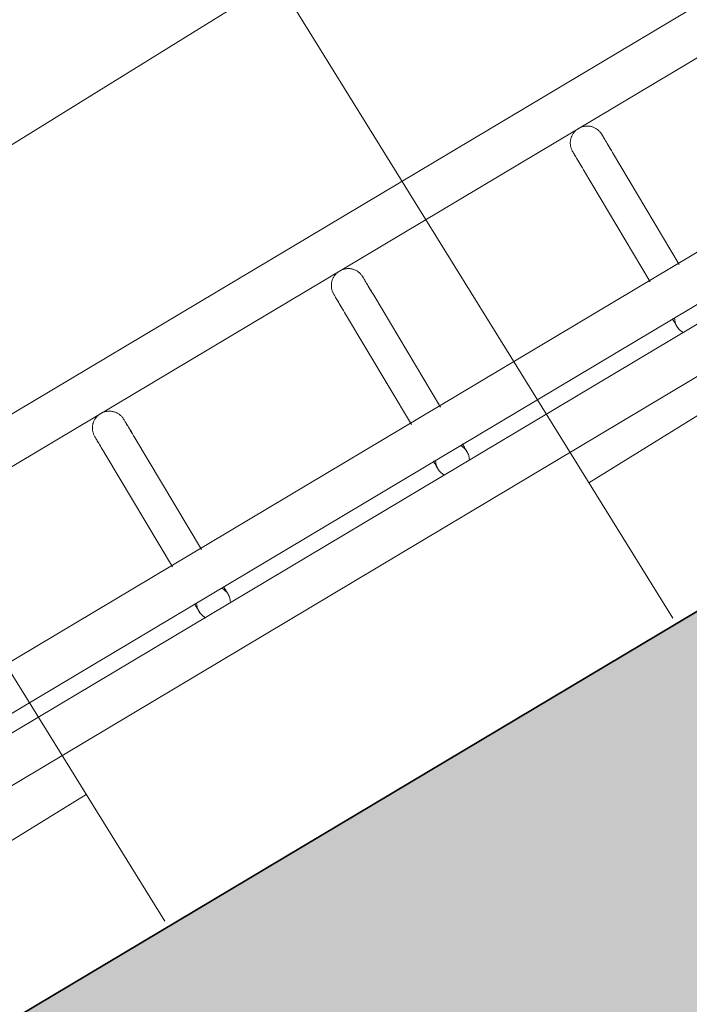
# Model space of a CAD drawing. Header units: metres. Extents: x 127444 to 127966, y 464485 to 464708.
# Tile 297 of 425: x 127924.015 to 127924.134, y 464649.948 to 464650.123. Entities that reach past the tile are written whole.
import ezdxf

# ---------------------------------------------------------------- set-up
doc = ezdxf.new("R2010")
doc.units = ezdxf.units.M
for name, color, linetype, lineweight in [('A-FLOR-HRAL', 11, 'Continuous', 9), ('B-WE-VH-VERHARDING_BETONSTRAATSTEEN-A-200', 8, 'Continuous', 9), ('N-WE-VH-VERHARDING_BETON-A', 252, 'Continuous', 18), ('N-WE-VH-VERHARDING_BETON-G', 252, 'Continuous', 35), ('S-BEAM', 12, 'Continuous', 9)]:
    doc.layers.add(name, color=color, linetype=linetype, lineweight=lineweight)

# ---------------------------------------------------------------- blocks, each defined once
blk = doc.blocks.new('34_22_B_BNP_Hekwerk_Integra_Schuin - Integra_Schuin_1000-4876941--2_00_00')
at = {"layer": 'A-FLOR-HRAL'}
for p, q in [((2736.98, 47.13), (-1956.09, 47.13)), ((-1956.09, 39.13), (2736.98, 39.13)), ((2736.97, 9.5), (-1956.09, 9.5)), ((-1956.09, 1.5), (2736.97, 1.5)), ((2736.97, -1.5), (-1956.09, -1.5)), ((-1956.09, -9.5), (2736.97, -9.5))]:
    blk.add_line(p, q, dxfattribs=at)
at = {"layer": 'S-BEAM'}
for p, q in [((-210.6, 32.34), (-210.6, 9.22)), ((-210.6, 32.34), (-210.6, 9.22)), ((-210.6, 32.34), (-210.6, 9.22)), ((-210.6, 32.34), (-210.6, 9.22)), ((-204.6, 9.21), (-204.6, 32.34)), ((-204.6, 9.21), (-204.6, 32.34)), ((-204.6, 9.21), (-204.6, 32.34)), ((-204.6, 9.22), (-204.6, 32.34)), ((-161.2, 32.34), (-161.2, 9.21)), ((-161.2, 32.34), (-161.2, 9.21)), ((-161.2, 32.34), (-161.2, 9.21)), ((-161.2, 32.34), (-161.2, 9.21)), ((-155.2, 9.21), (-155.2, 32.34)), ((-155.2, 9.21), (-155.2, 32.34)), ((-155.2, 9.21), (-155.2, 32.34)), ((-155.2, 9.21), (-155.2, 32.34)), ((-111.8, 32.34), (-111.8, 9.21)), ((-111.8, 32.34), (-111.8, 9.21)), ((-111.8, 32.34), (-111.8, 9.21)), ((-111.8, 32.34), (-111.8, 9.21)), ((-105.8, 9.21), (-105.8, 32.34)), ((-105.8, 9.21), (-105.8, 32.34)), ((-105.8, 9.21), (-105.8, 32.34)), ((-105.8, 9.21), (-105.8, 32.34))]:
    blk.add_line(p, q, dxfattribs=at)
at = {"layer": 'S-BEAM', "flags": 128}
for points in [[(-210.6, 36.13), (-210.6, 36.25), (-210.59, 36.36), (-210.58, 36.48), (-210.56, 36.6), (-210.54, 36.72), (-210.51, 36.84), (-210.48, 36.95), (-210.45, 37.07), (-210.41, 37.18), (-210.36, 37.29), (-210.31, 37.4), (-210.26, 37.51), (-210.2, 37.62), (-210.14, 37.72), (-210.08, 37.82), (-210.01, 37.92), (-209.93, 38.01), (-209.85, 38.1), (-209.77, 38.19), (-209.69, 38.28), (-209.6, 38.36), (-209.51, 38.44), (-209.42, 38.51), (-209.32, 38.58), (-209.22, 38.65), (-209.12, 38.71), (-209.01, 38.77), (-208.91, 38.83), (-208.8, 38.88), (-208.69, 38.92), (-208.57, 38.96), (-208.46, 39), (-208.34, 39.03), (-208.23, 39.06), (-208.11, 39.08), (-207.99, 39.1), (-207.87, 39.11), (-207.75, 39.12), (-207.63, 39.12), (-207.51, 39.12), (-207.39, 39.12), (-207.27, 39.11), (-207.15, 39.09), (-207.04, 39.07), (-206.92, 39.05), (-206.8, 39.02), (-206.69, 38.98), (-206.57, 38.94), (-206.46, 38.9), (-206.35, 38.85), (-206.24, 38.8), (-206.14, 38.74), (-206.03, 38.68), (-205.93, 38.62), (-205.83, 38.55), (-205.74, 38.48), (-205.65, 38.4), (-205.56, 38.32), (-205.47, 38.24), (-205.39, 38.15), (-205.31, 38.06), (-205.23, 37.97), (-205.16, 37.87), (-205.09, 37.77), (-205.03, 37.67), (-204.97, 37.57), (-204.91, 37.46), (-204.86, 37.35), (-204.82, 37.24), (-204.77, 37.13), (-204.73, 37.02), (-204.7, 36.9), (-204.67, 36.78), (-204.65, 36.67), (-204.63, 36.55), (-204.61, 36.43), (-204.61, 36.31), (-204.6, 36.19), (-204.6, 36.13)], [(-210.56, 36.6), (-210.54, 36.72), (-210.51, 36.84), (-210.48, 36.95), (-210.45, 37.07), (-210.41, 37.18), (-210.36, 37.29), (-210.31, 37.4), (-210.26, 37.51), (-210.2, 37.62), (-210.14, 37.72), (-210.08, 37.82), (-210.01, 37.92), (-209.93, 38.01), (-209.85, 38.1), (-209.77, 38.19), (-209.69, 38.28), (-209.6, 38.36), (-209.51, 38.44), (-209.42, 38.51), (-209.32, 38.58), (-209.22, 38.65), (-209.12, 38.71), (-209.01, 38.77), (-208.91, 38.83), (-208.8, 38.88), (-208.69, 38.92), (-208.57, 38.96), (-208.46, 39), (-208.34, 39.03), (-208.23, 39.06), (-208.11, 39.08), (-207.99, 39.1), (-207.87, 39.11), (-207.75, 39.12), (-207.63, 39.12), (-207.51, 39.12), (-207.39, 39.12), (-207.27, 39.11), (-207.15, 39.09), (-207.04, 39.07), (-206.92, 39.05), (-206.8, 39.02), (-206.69, 38.98), (-206.57, 38.94), (-206.46, 38.9), (-206.35, 38.85), (-206.24, 38.8), (-206.14, 38.74), (-206.03, 38.68), (-205.93, 38.62), (-205.83, 38.55), (-205.74, 38.48), (-205.65, 38.4), (-205.56, 38.32), (-205.47, 38.24), (-205.39, 38.15), (-205.31, 38.06), (-205.23, 37.97), (-205.16, 37.87), (-205.09, 37.77), (-205.03, 37.67), (-204.97, 37.57), (-204.91, 37.46), (-204.86, 37.35), (-204.82, 37.24), (-204.77, 37.13), (-204.73, 37.02), (-204.7, 36.9), (-204.67, 36.78), (-204.65, 36.67), (-204.63, 36.55), (-204.61, 36.43), (-204.61, 36.31), (-204.6, 36.19), (-204.6, 36.13)], [(-161.2, 36.13), (-161.2, 36.25), (-161.19, 36.36), (-161.18, 36.48), (-161.16, 36.6), (-161.14, 36.72), (-161.11, 36.84), (-161.08, 36.95), (-161.05, 37.07), (-161.01, 37.18), (-160.96, 37.29), (-160.91, 37.4), (-160.86, 37.51), (-160.8, 37.62), (-160.74, 37.72), (-160.68, 37.82), (-160.61, 37.92), (-160.53, 38.01), (-160.46, 38.1), (-160.37, 38.19), (-160.29, 38.28), (-160.2, 38.36), (-160.11, 38.44), (-160.02, 38.51), (-159.92, 38.58), (-159.82, 38.65), (-159.72, 38.71), (-159.61, 38.77), (-159.51, 38.83), (-159.4, 38.88), (-159.29, 38.92), (-159.17, 38.96), (-159.06, 39), (-158.94, 39.03), (-158.83, 39.06), (-158.71, 39.08), (-158.59, 39.1), (-158.47, 39.11), (-158.35, 39.12), (-158.23, 39.12), (-158.11, 39.12), (-157.99, 39.12), (-157.87, 39.11), (-157.75, 39.09), (-157.64, 39.07), (-157.52, 39.05), (-157.4, 39.02), (-157.29, 38.98), (-157.17, 38.94), (-157.06, 38.9), (-156.95, 38.85), (-156.84, 38.8), (-156.74, 38.74), (-156.63, 38.68), (-156.53, 38.62), (-156.43, 38.55), (-156.34, 38.48), (-156.25, 38.4), (-156.16, 38.32), (-156.07, 38.24), (-155.99, 38.15), (-155.91, 38.06), (-155.83, 37.97), (-155.76, 37.87), (-155.69, 37.77), (-155.63, 37.67), (-155.57, 37.57), (-155.51, 37.46), (-155.46, 37.35), (-155.42, 37.24), (-155.37, 37.13), (-155.34, 37.02), (-155.3, 36.9), (-155.27, 36.78), (-155.25, 36.67), (-155.23, 36.55), (-155.22, 36.43), (-155.21, 36.31), (-155.2, 36.19), (-155.2, 36.13)], [(-161.16, 36.6), (-161.14, 36.72), (-161.11, 36.84), (-161.08, 36.95), (-161.05, 37.07), (-161.01, 37.18), (-160.96, 37.29), (-160.91, 37.4), (-160.86, 37.51), (-160.8, 37.62), (-160.74, 37.72), (-160.68, 37.82), (-160.61, 37.92), (-160.53, 38.01), (-160.46, 38.1), (-160.37, 38.19), (-160.29, 38.28), (-160.2, 38.36), (-160.11, 38.44), (-160.02, 38.51), (-159.92, 38.58), (-159.82, 38.65), (-159.72, 38.71), (-159.61, 38.77), (-159.51, 38.83), (-159.4, 38.88), (-159.29, 38.92), (-159.17, 38.96), (-159.06, 39), (-158.94, 39.03), (-158.83, 39.06), (-158.71, 39.08), (-158.59, 39.1), (-158.47, 39.11), (-158.35, 39.12), (-158.23, 39.12), (-158.11, 39.12), (-157.99, 39.12), (-157.87, 39.11), (-157.75, 39.09), (-157.64, 39.07), (-157.52, 39.05), (-157.4, 39.02), (-157.29, 38.98), (-157.17, 38.94), (-157.06, 38.9), (-156.95, 38.85), (-156.84, 38.8), (-156.74, 38.74), (-156.63, 38.68), (-156.53, 38.62), (-156.43, 38.55), (-156.34, 38.48), (-156.25, 38.4), (-156.16, 38.32), (-156.07, 38.24), (-155.99, 38.15), (-155.91, 38.06), (-155.83, 37.97), (-155.76, 37.87), (-155.69, 37.77), (-155.63, 37.67), (-155.57, 37.57), (-155.51, 37.46), (-155.46, 37.35), (-155.42, 37.24), (-155.37, 37.13), (-155.34, 37.02), (-155.3, 36.9), (-155.27, 36.78), (-155.25, 36.67), (-155.23, 36.55), (-155.22, 36.43), (-155.21, 36.31), (-155.2, 36.19), (-155.2, 36.13)], [(-111.8, 36.13), (-111.8, 36.25), (-111.79, 36.36), (-111.78, 36.48), (-111.76, 36.6), (-111.74, 36.72), (-111.71, 36.84), (-111.68, 36.95), (-111.65, 37.07), (-111.61, 37.18), (-111.56, 37.29), (-111.51, 37.4), (-111.46, 37.51), (-111.4, 37.62), (-111.34, 37.72), (-111.28, 37.82), (-111.21, 37.92), (-111.13, 38.01), (-111.06, 38.1), (-110.97, 38.19), (-110.89, 38.28), (-110.8, 38.36), (-110.71, 38.44), (-110.62, 38.51), (-110.52, 38.58), (-110.42, 38.65), (-110.32, 38.71), (-110.21, 38.77), (-110.11, 38.83), (-110, 38.88), (-109.89, 38.92), (-109.77, 38.96), (-109.66, 39), (-109.55, 39.03), (-109.43, 39.06), (-109.31, 39.08), (-109.19, 39.1), (-109.07, 39.11), (-108.95, 39.12), (-108.83, 39.12), (-108.71, 39.12), (-108.59, 39.12), (-108.47, 39.11), (-108.35, 39.09), (-108.24, 39.07), (-108.12, 39.05), (-108, 39.02), (-107.89, 38.98), (-107.77, 38.94), (-107.66, 38.9), (-107.55, 38.85), (-107.44, 38.8), (-107.34, 38.74), (-107.23, 38.68), (-107.13, 38.62), (-107.03, 38.55), (-106.94, 38.48), (-106.85, 38.4), (-106.76, 38.32), (-106.67, 38.24), (-106.59, 38.15), (-106.51, 38.06), (-106.43, 37.97), (-106.36, 37.87), (-106.29, 37.77), (-106.23, 37.67), (-106.17, 37.57), (-106.11, 37.46), (-106.06, 37.35), (-106.02, 37.24), (-105.97, 37.13), (-105.94, 37.02), (-105.9, 36.9), (-105.87, 36.78), (-105.85, 36.67), (-105.83, 36.55), (-105.82, 36.43), (-105.81, 36.31), (-105.8, 36.19), (-105.8, 36.13)], [(-111.76, 36.6), (-111.74, 36.72), (-111.71, 36.84), (-111.68, 36.95), (-111.65, 37.07), (-111.61, 37.18), (-111.56, 37.29), (-111.51, 37.4), (-111.46, 37.51), (-111.4, 37.62), (-111.34, 37.72), (-111.28, 37.82), (-111.21, 37.92), (-111.13, 38.01), (-111.06, 38.1), (-110.97, 38.19), (-110.89, 38.28), (-110.8, 38.36), (-110.71, 38.44), (-110.62, 38.51), (-110.52, 38.58), (-110.42, 38.65), (-110.32, 38.71), (-110.21, 38.77), (-110.11, 38.83), (-110, 38.88), (-109.89, 38.92), (-109.77, 38.96), (-109.66, 39), (-109.55, 39.03), (-109.43, 39.06), (-109.31, 39.08), (-109.19, 39.1), (-109.07, 39.11), (-108.95, 39.12), (-108.83, 39.12), (-108.71, 39.12), (-108.59, 39.12), (-108.47, 39.11), (-108.35, 39.09), (-108.24, 39.07), (-108.12, 39.05), (-108, 39.02), (-107.89, 38.98), (-107.77, 38.94), (-107.66, 38.9), (-107.55, 38.85), (-107.44, 38.8), (-107.34, 38.74), (-107.23, 38.68), (-107.13, 38.62), (-107.03, 38.55), (-106.94, 38.48), (-106.85, 38.4), (-106.76, 38.32), (-106.67, 38.24), (-106.59, 38.15), (-106.51, 38.06), (-106.43, 37.97), (-106.36, 37.87), (-106.29, 37.77), (-106.23, 37.67), (-106.17, 37.57), (-106.11, 37.46), (-106.06, 37.35), (-106.02, 37.24), (-105.97, 37.13), (-105.94, 37.02), (-105.9, 36.9), (-105.87, 36.78), (-105.85, 36.67), (-105.83, 36.55), (-105.82, 36.43), (-105.81, 36.31), (-105.8, 36.19), (-105.8, 36.13)], [(-210.6, 32.34), (-210.6, 32.75), (-210.6, 33.15), (-210.6, 33.52), (-210.6, 33.87), (-210.6, 34.2), (-210.6, 34.5), (-210.6, 34.78), (-210.6, 35.03), (-210.6, 35.26), (-210.6, 35.46), (-210.6, 35.64), (-210.6, 35.78), (-210.6, 35.91), (-210.6, 36), (-210.6, 36.07), (-210.6, 36.11), (-210.6, 36.13)], [(-210.6, 36.13), (-210.6, 36.11), (-210.6, 36.07), (-210.6, 36), (-210.6, 35.91), (-210.6, 35.79), (-210.6, 35.64), (-210.6, 35.46), (-210.6, 35.26), (-210.6, 35.04), (-210.6, 34.78), (-210.6, 34.51), (-210.6, 34.2), (-210.6, 33.88), (-210.6, 33.53), (-210.6, 33.16), (-210.6, 32.76), (-210.6, 32.34), (-210.6, 32.34)], [(-204.6, 32.34), (-204.6, 32.75), (-204.6, 33.15), (-204.6, 33.52), (-204.6, 33.87), (-204.6, 34.2), (-204.6, 34.5), (-204.6, 34.78), (-204.6, 35.03), (-204.6, 35.26), (-204.6, 35.46), (-204.6, 35.64), (-204.6, 35.78), (-204.6, 35.91), (-204.6, 36), (-204.6, 36.07), (-204.6, 36.11), (-204.6, 36.13)], [(-204.6, 36.13), (-204.6, 36.11), (-204.6, 36.07), (-204.6, 36), (-204.6, 35.91), (-204.6, 35.79), (-204.6, 35.64), (-204.6, 35.46), (-204.6, 35.26), (-204.6, 35.04), (-204.6, 34.78), (-204.6, 34.51), (-204.6, 34.2), (-204.6, 33.88), (-204.6, 33.53), (-204.6, 33.16), (-204.6, 32.76), (-204.6, 32.34), (-204.6, 32.34)], [(-204.6, 33.52), (-204.6, 33.87), (-204.6, 34.2), (-204.6, 34.5), (-204.6, 34.78), (-204.6, 35.03), (-204.6, 35.26), (-204.6, 35.46), (-204.6, 35.64), (-204.6, 35.78), (-204.6, 35.91), (-204.6, 36), (-204.6, 36.07), (-204.6, 36.11), (-204.6, 36.13)], [(-204.6, 36.13), (-204.6, 36.11), (-204.6, 36.07), (-204.6, 36), (-204.6, 35.91), (-204.6, 35.79), (-204.6, 35.64), (-204.6, 35.46), (-204.6, 35.26), (-204.6, 35.04), (-204.6, 34.78), (-204.6, 34.51), (-204.6, 34.2), (-204.6, 33.88), (-204.6, 33.53)], [(-161.2, 32.34), (-161.2, 32.75), (-161.2, 33.15), (-161.2, 33.52), (-161.2, 33.87), (-161.2, 34.2), (-161.2, 34.5), (-161.2, 34.78), (-161.2, 35.03), (-161.2, 35.26), (-161.2, 35.46), (-161.2, 35.64), (-161.2, 35.78), (-161.2, 35.91), (-161.2, 36), (-161.2, 36.07), (-161.2, 36.11), (-161.2, 36.13)], [(-161.2, 36.13), (-161.2, 36.11), (-161.2, 36.07), (-161.2, 36), (-161.2, 35.91), (-161.2, 35.79), (-161.2, 35.64), (-161.2, 35.46), (-161.2, 35.26), (-161.2, 35.04), (-161.2, 34.78), (-161.2, 34.51), (-161.2, 34.2), (-161.2, 33.88), (-161.2, 33.53), (-161.2, 33.16), (-161.2, 32.76), (-161.2, 32.34), (-161.2, 32.34)], [(-155.2, 32.34), (-155.2, 32.75), (-155.2, 33.15), (-155.2, 33.52), (-155.2, 33.87), (-155.2, 34.2), (-155.2, 34.5), (-155.2, 34.78), (-155.2, 35.03), (-155.2, 35.26), (-155.2, 35.46), (-155.2, 35.64), (-155.2, 35.78), (-155.2, 35.91), (-155.2, 36), (-155.2, 36.07), (-155.2, 36.11), (-155.2, 36.13)], [(-155.2, 36.13), (-155.2, 36.11), (-155.2, 36.07), (-155.2, 36), (-155.2, 35.91), (-155.2, 35.79), (-155.2, 35.64), (-155.2, 35.46), (-155.2, 35.26), (-155.2, 35.04), (-155.2, 34.78), (-155.2, 34.51), (-155.2, 34.2), (-155.2, 33.88), (-155.2, 33.53), (-155.2, 33.16), (-155.2, 32.76), (-155.2, 32.34), (-155.2, 32.34)], [(-155.2, 33.52), (-155.2, 33.87), (-155.2, 34.2), (-155.2, 34.5), (-155.2, 34.78), (-155.2, 35.03), (-155.2, 35.26), (-155.2, 35.46), (-155.2, 35.64), (-155.2, 35.78), (-155.2, 35.91), (-155.2, 36), (-155.2, 36.07), (-155.2, 36.11), (-155.2, 36.13)], [(-155.2, 36.13), (-155.2, 36.11), (-155.2, 36.07), (-155.2, 36), (-155.2, 35.91), (-155.2, 35.79), (-155.2, 35.64), (-155.2, 35.46), (-155.2, 35.26), (-155.2, 35.04), (-155.2, 34.78), (-155.2, 34.51), (-155.2, 34.2), (-155.2, 33.88), (-155.2, 33.53)], [(-111.8, 32.34), (-111.8, 32.75), (-111.8, 33.15), (-111.8, 33.52), (-111.8, 33.87), (-111.8, 34.2), (-111.8, 34.5), (-111.8, 34.78), (-111.8, 35.03), (-111.8, 35.26), (-111.8, 35.46), (-111.8, 35.64), (-111.8, 35.78), (-111.8, 35.91), (-111.8, 36), (-111.8, 36.07), (-111.8, 36.11), (-111.8, 36.13)], [(-111.8, 36.13), (-111.8, 36.11), (-111.8, 36.07), (-111.8, 36), (-111.8, 35.91), (-111.8, 35.79), (-111.8, 35.64), (-111.8, 35.46), (-111.8, 35.26), (-111.8, 35.04), (-111.8, 34.78), (-111.8, 34.51), (-111.8, 34.2), (-111.8, 33.88), (-111.8, 33.53), (-111.8, 33.16), (-111.8, 32.76), (-111.8, 32.34), (-111.8, 32.34)], [(-105.8, 32.34), (-105.8, 32.75), (-105.8, 33.15), (-105.8, 33.52), (-105.8, 33.87), (-105.8, 34.2), (-105.8, 34.5), (-105.8, 34.78), (-105.8, 35.03), (-105.8, 35.26), (-105.8, 35.46), (-105.8, 35.64), (-105.8, 35.78), (-105.8, 35.91), (-105.8, 36), (-105.8, 36.07), (-105.8, 36.11), (-105.8, 36.13)], [(-105.8, 36.13), (-105.8, 36.11), (-105.8, 36.07), (-105.8, 36), (-105.8, 35.91), (-105.8, 35.79), (-105.8, 35.64), (-105.8, 35.46), (-105.8, 35.26), (-105.8, 35.04), (-105.8, 34.78), (-105.8, 34.51), (-105.8, 34.2), (-105.8, 33.88), (-105.8, 33.53), (-105.8, 33.16), (-105.8, 32.76), (-105.8, 32.34), (-105.8, 32.34)], [(-105.8, 33.52), (-105.8, 33.87), (-105.8, 34.2), (-105.8, 34.5), (-105.8, 34.78), (-105.8, 35.03), (-105.8, 35.26), (-105.8, 35.46), (-105.8, 35.64), (-105.8, 35.78), (-105.8, 35.91), (-105.8, 36), (-105.8, 36.07), (-105.8, 36.11), (-105.8, 36.13)], [(-105.8, 36.13), (-105.8, 36.11), (-105.8, 36.07), (-105.8, 36), (-105.8, 35.91), (-105.8, 35.79), (-105.8, 35.64), (-105.8, 35.46), (-105.8, 35.26), (-105.8, 35.04), (-105.8, 34.78), (-105.8, 34.51), (-105.8, 34.2), (-105.8, 33.88), (-105.8, 33.53)], [(-210.6, 32.34), (-210.6, 32.75), (-210.6, 33.15), (-210.6, 33.52), (-210.6, 33.87), (-210.6, 34.2)], [(-210.6, 34.2), (-210.6, 33.88), (-210.6, 33.53), (-210.6, 33.16), (-210.6, 32.76), (-210.6, 32.34), (-210.6, 32.34)], [(-161.2, 32.34), (-161.2, 32.75), (-161.2, 33.15), (-161.2, 33.52), (-161.2, 33.87), (-161.2, 34.2)], [(-161.2, 34.2), (-161.2, 33.88), (-161.2, 33.53), (-161.2, 33.16), (-161.2, 32.76), (-161.2, 32.34), (-161.2, 32.34)], [(-111.8, 32.34), (-111.8, 32.75), (-111.8, 33.15), (-111.8, 33.52), (-111.8, 33.87), (-111.8, 34.2)], [(-111.8, 34.2), (-111.8, 33.88), (-111.8, 33.53), (-111.8, 33.16), (-111.8, 32.76), (-111.8, 32.34), (-111.8, 32.34)], [(-210.6, 1.58), (-210.6, 1.38), (-210.6, 1.19), (-210.6, 1.02), (-210.6, 0.86), (-210.6, 0.71), (-210.6, 0.58), (-210.6, 0.46), (-210.6, 0.35), (-210.6, 0.26), (-210.6, 0.18), (-210.6, 0.12), (-210.6, 0.07), (-210.6, 0.03), (-210.6, 0.01), (-210.6, 0)], [(-210.6, 1.58), (-210.6, 1.38), (-210.6, 1.19), (-210.6, 1.02), (-210.6, 0.86), (-210.6, 0.71), (-210.6, 0.58), (-210.6, 0.46), (-210.6, 0.35), (-210.6, 0.26), (-210.6, 0.18), (-210.6, 0.12), (-210.6, 0.07), (-210.6, 0.03), (-210.6, 0.01), (-210.6, 0)], [(-210.6, 0), (-210.6, 0.01), (-210.6, 0.03), (-210.6, 0.06), (-210.6, 0.11), (-210.6, 0.18), (-210.6, 0.26), (-210.6, 0.35), (-210.6, 0.46), (-210.6, 0.58), (-210.6, 0.71), (-210.6, 0.86), (-210.6, 1.02), (-210.6, 1.19), (-210.6, 1.37), (-210.6, 1.57)], [(-210.6, 0), (-210.6, 0.01), (-210.6, 0.03), (-210.6, 0.06), (-210.6, 0.11), (-210.6, 0.18), (-210.6, 0.26), (-210.6, 0.35), (-210.6, 0.46), (-210.6, 0.58), (-210.6, 0.71), (-210.6, 0.86), (-210.6, 1.02), (-210.6, 1.19), (-210.6, 1.37), (-210.6, 1.57)], [(-210.55, -0.54), (-210.57, -0.42), (-210.58, -0.3), (-210.59, -0.18), (-210.6, -0.06), (-210.6, 0)], [(-210.55, -0.54), (-210.57, -0.42), (-210.58, -0.3), (-210.59, -0.18), (-210.6, -0.06), (-210.6, 0)], [(-204.6, 0), (-204.6, -0.12), (-204.61, -0.24), (-204.62, -0.36), (-204.64, -0.48), (-204.66, -0.6)], [(-204.6, 0), (-204.6, -0.12), (-204.61, -0.24), (-204.62, -0.36), (-204.64, -0.48), (-204.66, -0.6)], [(-204.6, 1.58), (-204.6, 1.38), (-204.6, 1.19), (-204.6, 1.02), (-204.6, 0.86), (-204.6, 0.71), (-204.6, 0.58), (-204.6, 0.46), (-204.6, 0.35), (-204.6, 0.26), (-204.6, 0.18), (-204.6, 0.12), (-204.6, 0.07), (-204.6, 0.03), (-204.6, 0.01), (-204.6, 0)], [(-204.6, 1.58), (-204.6, 1.38), (-204.6, 1.19), (-204.6, 1.02), (-204.6, 0.86), (-204.6, 0.71), (-204.6, 0.58), (-204.6, 0.46), (-204.6, 0.35), (-204.6, 0.26), (-204.6, 0.18), (-204.6, 0.12), (-204.6, 0.07), (-204.6, 0.03), (-204.6, 0.01), (-204.6, 0)], [(-204.6, 0), (-204.6, 0.01), (-204.6, 0.03), (-204.6, 0.06), (-204.6, 0.11), (-204.6, 0.18), (-204.6, 0.26), (-204.6, 0.35), (-204.6, 0.46), (-204.6, 0.58), (-204.6, 0.71), (-204.6, 0.86), (-204.6, 1.02), (-204.6, 1.19), (-204.6, 1.37), (-204.6, 1.57)], [(-204.6, 0), (-204.6, 0.01), (-204.6, 0.03), (-204.6, 0.06), (-204.6, 0.11), (-204.6, 0.18), (-204.6, 0.26), (-204.6, 0.35), (-204.6, 0.46), (-204.6, 0.58), (-204.6, 0.71), (-204.6, 0.86), (-204.6, 1.02), (-204.6, 1.19), (-204.6, 1.37), (-204.6, 1.57)], [(-161.2, 1.58), (-161.2, 1.38), (-161.2, 1.19), (-161.2, 1.02), (-161.2, 0.86), (-161.2, 0.71), (-161.2, 0.58), (-161.2, 0.46), (-161.2, 0.35), (-161.2, 0.26), (-161.2, 0.18), (-161.2, 0.12), (-161.2, 0.07), (-161.2, 0.03), (-161.2, 0.01), (-161.2, 0)], [(-161.2, 1.58), (-161.2, 1.38), (-161.2, 1.19), (-161.2, 1.02), (-161.2, 0.86), (-161.2, 0.71), (-161.2, 0.58), (-161.2, 0.46), (-161.2, 0.35), (-161.2, 0.26), (-161.2, 0.18), (-161.2, 0.12), (-161.2, 0.07), (-161.2, 0.03), (-161.2, 0.01), (-161.2, 0)], [(-161.2, 0), (-161.2, 0.01), (-161.2, 0.03), (-161.2, 0.06), (-161.2, 0.11), (-161.2, 0.18), (-161.2, 0.26), (-161.2, 0.35), (-161.2, 0.46), (-161.2, 0.58), (-161.2, 0.71), (-161.2, 0.86), (-161.2, 1.02), (-161.2, 1.19), (-161.2, 1.37), (-161.2, 1.57)], [(-161.2, 0), (-161.2, 0.01), (-161.2, 0.03), (-161.2, 0.06), (-161.2, 0.11), (-161.2, 0.18), (-161.2, 0.26), (-161.2, 0.35), (-161.2, 0.46), (-161.2, 0.58), (-161.2, 0.71), (-161.2, 0.86), (-161.2, 1.02), (-161.2, 1.19), (-161.2, 1.37), (-161.2, 1.57)], [(-161.15, -0.54), (-161.17, -0.42), (-161.18, -0.3), (-161.19, -0.18), (-161.2, -0.06), (-161.2, 0)], [(-161.15, -0.54), (-161.17, -0.42), (-161.18, -0.3), (-161.19, -0.18), (-161.2, -0.06), (-161.2, 0)], [(-155.2, 0), (-155.2, -0.12), (-155.21, -0.24), (-155.22, -0.36), (-155.24, -0.48), (-155.26, -0.6)], [(-155.2, 0), (-155.2, -0.12), (-155.21, -0.24), (-155.22, -0.36), (-155.24, -0.48), (-155.26, -0.6)], [(-155.2, 1.58), (-155.2, 1.38), (-155.2, 1.19), (-155.2, 1.02), (-155.2, 0.86), (-155.2, 0.71), (-155.2, 0.58), (-155.2, 0.46), (-155.2, 0.35), (-155.2, 0.26), (-155.2, 0.18), (-155.2, 0.12), (-155.2, 0.07), (-155.2, 0.03), (-155.2, 0.01), (-155.2, 0)], [(-155.2, 1.58), (-155.2, 1.38), (-155.2, 1.19), (-155.2, 1.02), (-155.2, 0.86), (-155.2, 0.71), (-155.2, 0.58), (-155.2, 0.46), (-155.2, 0.35), (-155.2, 0.26), (-155.2, 0.18), (-155.2, 0.12), (-155.2, 0.07), (-155.2, 0.03), (-155.2, 0.01), (-155.2, 0)], [(-155.2, 0), (-155.2, 0.01), (-155.2, 0.03), (-155.2, 0.06), (-155.2, 0.11), (-155.2, 0.18), (-155.2, 0.26), (-155.2, 0.35), (-155.2, 0.46), (-155.2, 0.58), (-155.2, 0.71), (-155.2, 0.86), (-155.2, 1.02), (-155.2, 1.19), (-155.2, 1.37), (-155.2, 1.57)], [(-155.2, 0), (-155.2, 0.01), (-155.2, 0.03), (-155.2, 0.06), (-155.2, 0.11), (-155.2, 0.18), (-155.2, 0.26), (-155.2, 0.35), (-155.2, 0.46), (-155.2, 0.58), (-155.2, 0.71), (-155.2, 0.86), (-155.2, 1.02), (-155.2, 1.19), (-155.2, 1.37), (-155.2, 1.57)], [(-111.8, 1.58), (-111.8, 1.38), (-111.8, 1.19), (-111.8, 1.02), (-111.8, 0.86), (-111.8, 0.71), (-111.8, 0.58), (-111.8, 0.46), (-111.8, 0.35), (-111.8, 0.26), (-111.8, 0.18), (-111.8, 0.12), (-111.8, 0.07), (-111.8, 0.03), (-111.8, 0.01), (-111.8, 0)], [(-111.8, 1.58), (-111.8, 1.38), (-111.8, 1.19), (-111.8, 1.02), (-111.8, 0.86), (-111.8, 0.71), (-111.8, 0.58), (-111.8, 0.46), (-111.8, 0.35), (-111.8, 0.26), (-111.8, 0.18), (-111.8, 0.12), (-111.8, 0.07), (-111.8, 0.03), (-111.8, 0.01), (-111.8, 0)], [(-111.8, 0), (-111.8, 0.01), (-111.8, 0.03), (-111.8, 0.06), (-111.8, 0.11), (-111.8, 0.18), (-111.8, 0.26), (-111.8, 0.35), (-111.8, 0.46), (-111.8, 0.58), (-111.8, 0.71), (-111.8, 0.86), (-111.8, 1.02), (-111.8, 1.19), (-111.8, 1.37), (-111.8, 1.57)], [(-111.8, 0), (-111.8, 0.01), (-111.8, 0.03), (-111.8, 0.06), (-111.8, 0.11), (-111.8, 0.18), (-111.8, 0.26), (-111.8, 0.35), (-111.8, 0.46), (-111.8, 0.58), (-111.8, 0.71), (-111.8, 0.86), (-111.8, 1.02), (-111.8, 1.19), (-111.8, 1.37), (-111.8, 1.57)], [(-111.75, -0.54), (-111.77, -0.42), (-111.79, -0.3), (-111.79, -0.18), (-111.8, -0.06), (-111.8, 0)], [(-111.75, -0.54), (-111.77, -0.42), (-111.79, -0.3), (-111.79, -0.18), (-111.8, -0.06), (-111.8, 0)], [(-210.17, -1.55), (-210.23, -1.44), (-210.29, -1.34), (-210.34, -1.23)], [(-210.17, -1.55), (-210.23, -1.44), (-210.29, -1.34), (-210.34, -1.23)], [(-160.77, -1.55), (-160.83, -1.44), (-160.89, -1.34), (-160.94, -1.23)], [(-160.77, -1.55), (-160.83, -1.44), (-160.89, -1.34), (-160.94, -1.23)], [(-111.37, -1.55), (-111.43, -1.44), (-111.49, -1.34), (-111.54, -1.23)], [(-111.37, -1.55), (-111.43, -1.44), (-111.49, -1.34), (-111.54, -1.23)]]:
    blk.add_lwpolyline(points, dxfattribs=at)
at = {"layer": 'S-BEAM'}
for centre, start, end in [((-207.6, 0), 150, 180), ((-207.6, 0), 165, 180), ((-207.6, 0), 180, 210), ((-207.6, 0), 180, 195), ((-207.6, 0), 0, 30), ((-207.6, 0), 330, 0), ((-207.6, 0), 0, 15), ((-207.6, 0), 345, 0), ((-158.2, 0), 150, 180), ((-158.2, 0), 165, 180), ((-158.2, 0), 180, 210), ((-158.2, 0), 180, 195), ((-158.2, 0), 0, 30), ((-158.2, 0), 330, 0), ((-158.2, 0), 0, 15), ((-158.2, 0), 345, 0), ((-108.8, 0), 150, 180), ((-108.8, 0), 165, 180), ((-108.8, 0), 180, 210), ((-108.8, 0), 180, 195)]:
    blk.add_arc(centre, 3, start, end, dxfattribs=at)

msp = doc.modelspace()

# ---------------------------------------------------------------- hatches: boundary and pattern name
at = {"layer": 'B-WE-VH-VERHARDING_BETONSTRAATSTEEN-A-200'}
h = msp.add_hatch(dxfattribs=at)
h.set_pattern_fill('AVH-BSS_KEIFORMAAT_ELLEBOOG-SO', color=256, angle=1, pattern_type=2)
h.set_pattern_definition([(31.81611, (127908.58607, 464613.06392), (0.03386772, 0.14457862), [0.315, -0.105]), (301.81611, (127908.47536, 464613.24236), (0.03386772, 0.14457862), [0.315, -0.105])])
h.paths.add_polyline_path([(127940.57923, 464651.66311), (127937.65926, 464649.92134), (127938.01786, 464649.32017), (127940.93783, 464651.06194)], flags=16)
h.paths.add_polyline_path([(127944.2228, 464653.02142), (127943.8642, 464653.62259), (127940.94423, 464651.88083), (127941.30283, 464651.27966)], flags=16)
edge = h.paths.add_edge_path(flags=16)
edge.add_arc((127917.88105, 464700.47107), 0.4, 30.8149, 210.8149)
edge.add_line((127917.53752, 464700.26616), (127921.37951, 464693.82496))
edge.add_arc((127921.72304, 464694.02987), 0.4, 210.8149, 390.8149)
edge.add_line((127922.06657, 464694.23477), (127918.22458, 464700.67597))
edge = h.paths.add_edge_path()
edge.add_line((127929.24995, 464697.53579), (127928.80329, 464697.26935))
edge.add_line((127928.80329, 464697.26935), (127928.62665, 464697.56548))
edge.add_line((127928.62665, 464697.56548), (127924.41416, 464695.05272))
edge.add_line((127924.41416, 464695.05272), (127919.91876, 464702.589))
edge.add_arc((127922.49521, 464704.12585), 3, 146.6578, 210.81611, ccw=False)
edge.add_line((127919.989, 464705.77476), (127913.63025, 464701.98178))
edge.add_arc((127913.33915, 464701.57526), 0.5, 30.8162, 54.3942, ccw=False)
edge.add_line((127913.76856, 464701.8314), (127919.60859, 464692.04091))
edge.add_arc((127919.17411, 464691.7839), 0.50481, -52.9525, 30.6058, ccw=False)
edge.add_line((127919.47824, 464691.381), (127915.65218, 464689.09885))
edge.add_line((127915.65218, 464689.09885), (127916.2004, 464688.17979))
edge.add_line((127916.2004, 464688.17979), (127915.59923, 464687.82119))
edge.add_line((127915.59923, 464687.82119), (127915.05101, 464688.74026))
edge.add_line((127915.05101, 464688.74026), (127913.20424, 464687.63872))
edge.add_line((127913.20424, 464687.63872), (127914.89256, 464684.76207))
edge.add_line((127914.89256, 464684.76207), (127915.59184, 464684.79392))
edge.add_line((127915.59184, 464684.79392), (127915.63332, 464683.88302))
edge.add_line((127915.63332, 464683.88302), (127917.341, 464684.90122))
edge.add_line((127917.341, 464684.90122), (127916.77749, 464685.84591))
edge.add_line((127916.77749, 464685.84591), (127917.37866, 464686.20451))
edge.add_line((127917.37866, 464686.20451), (127918.50568, 464684.31512))
edge.add_line((127918.50568, 464684.31512), (127917.90451, 464683.95652))
edge.add_line((127917.90451, 464683.95652), (127919.08277, 464681.98124))
edge.add_line((127919.08277, 464681.98124), (127919.68394, 464682.33984))
edge.add_line((127919.68394, 464682.33984), (127921.4257, 464679.41987))
edge.add_line((127921.4257, 464679.41987), (127920.82453, 464679.06127))
edge.add_line((127920.82453, 464679.06127), (127922.00279, 464677.08599))
edge.add_line((127922.00279, 464677.08599), (127922.60396, 464677.44459))
edge.add_line((127922.60396, 464677.44459), (127923.73098, 464675.5552))
edge.add_line((127923.73098, 464675.5552), (127923.12981, 464675.1966))
edge.add_line((127923.12981, 464675.1966), (127924.61544, 464672.70603))
edge.add_line((127924.61544, 464672.70603), (127925.21661, 464673.06463))
edge.add_line((127925.21661, 464673.06463), (127926.34363, 464671.17523))
edge.add_line((127926.34363, 464671.17523), (127927.82926, 464668.68467))
edge.add_line((127927.82926, 464668.68467), (127928.95628, 464666.79527))
edge.add_line((127928.95628, 464666.79527), (127930.44191, 464664.30471))
edge.add_line((127930.44191, 464664.30471), (127931.56893, 464662.41531))
edge.add_line((127931.56893, 464662.41531), (127930.96776, 464662.05671))
edge.add_line((127930.96776, 464662.05671), (127932.45339, 464659.56615))
edge.add_line((127932.45339, 464659.56615), (127933.05456, 464659.92475))
edge.add_line((127933.05456, 464659.92475), (127934.18159, 464658.03535))
edge.add_line((127934.18159, 464658.03535), (127933.58041, 464657.67675))
edge.add_line((127933.58041, 464657.67675), (127933.90059, 464657.13999))
edge.add_line((127933.90059, 464657.13999), (127935.47222, 464658.07747))
edge.add_line((127935.47222, 464658.07747), (127936.59925, 464656.18808))
edge.add_line((127936.59925, 464656.18808), (127934.70986, 464655.06105))
edge.add_line((127934.70986, 464655.06105), (127933.96704, 464656.30634))
edge.add_line((127933.96704, 464656.30634), (127931.26177, 464654.69264))
edge.add_line((127931.26177, 464654.69264), (127931.62037, 464654.09147))
edge.add_line((127931.62037, 464654.09147), (127931.0192, 464653.73287))
edge.add_line((127931.0192, 464653.73287), (127930.66068, 464654.33409))
edge.add_line((127930.66068, 464654.33409), (127926.95213, 464652.12194))
edge.add_line((127926.95213, 464652.12194), (127930.18506, 464645.46298))
edge.add_line((127930.18506, 464645.46298), (127936.19927, 464649.05046))
edge.add_line((127936.19927, 464649.05046), (127936.55787, 464648.44929))
edge.add_line((127936.55787, 464648.44929), (127921.0133, 464639.17694))
edge.add_line((127921.0133, 464639.17694), (127920.84681, 464639.45605))
edge.add_line((127920.84681, 464639.45605), (127918.35625, 464637.97043))
edge.add_line((127918.35625, 464637.97043), (127918.90695, 464637.0472))
edge.add_line((127918.90695, 464637.0472), (127917.01756, 464635.92018))
edge.add_line((127917.01756, 464635.92018), (127916.46685, 464636.8434))
edge.add_line((127916.46685, 464636.8434), (127913.97628, 464635.35778))
edge.add_line((127913.97628, 464635.35778), (127914.14278, 464635.07866))
edge.add_line((127914.14278, 464635.07866), (127912.25338, 464633.95164))
edge.add_line((127912.25338, 464633.95164), (127915.11458, 464629.155))
edge.add_line((127915.11458, 464629.155), (127902.72187, 464621.76273))
edge.add_line((127902.72187, 464621.76273), (127903.5901, 464620.30719))
edge.add_line((127903.5901, 464620.30719), (127904.08821, 464620.60432))
edge.add_line((127904.08821, 464620.60432), (127904.44681, 464620.00315))
edge.add_line((127904.44681, 464620.00315), (127903.9487, 464619.70602))
edge.add_line((127903.9487, 464619.70602), (127905.69046, 464616.78605))
edge.add_line((127905.69046, 464616.78605), (127906.18858, 464617.08317))
edge.add_line((127906.18858, 464617.08317), (127906.54718, 464616.482))
edge.add_line((127906.54718, 464616.482), (127906.04906, 464616.18488))
edge.add_line((127906.04906, 464616.18488), (127907.79083, 464613.2649))
edge.add_line((127907.79083, 464613.2649), (127908.28894, 464613.56203))
edge.add_line((127908.28894, 464613.56203), (127908.58607, 464613.06392))
edge.add_line((127908.58607, 464613.06392), (127911.67781, 464614.90814))
edge.add_line((127911.67781, 464614.90814), (127911.38068, 464615.40625))
edge.add_line((127911.38068, 464615.40625), (127922.07294, 464621.78419))
edge.add_line((127922.07294, 464621.78419), (127922.37006, 464621.28608))
edge.add_line((127922.37006, 464621.28608), (127924.86063, 464622.7717))
edge.add_line((127924.86063, 464622.7717), (127924.5635, 464623.26982))
edge.add_line((127924.5635, 464623.26982), (127926.4529, 464624.39684))
edge.add_line((127926.4529, 464624.39684), (127926.75002, 464623.89873))
edge.add_line((127926.75002, 464623.89873), (127929.24059, 464625.38436))
edge.add_line((127929.24059, 464625.38436), (127928.94347, 464625.88247))
edge.add_line((127928.94347, 464625.88247), (127930.83286, 464627.00949))
edge.add_line((127930.83286, 464627.00949), (127931.12999, 464626.51138))
edge.add_line((127931.12999, 464626.51138), (127933.62055, 464627.99701))
edge.add_line((127933.62055, 464627.99701), (127933.32343, 464628.49512))
edge.add_line((127933.32343, 464628.49512), (127935.21282, 464629.62214))
edge.add_line((127935.21282, 464629.62214), (127935.50995, 464629.12403))
edge.add_line((127935.50995, 464629.12403), (127938.00051, 464630.60966))
edge.add_line((127938.00051, 464630.60966), (127937.96978, 464630.66119))
edge.add_line((127937.96978, 464630.66119), (127938.61389, 464631.0454))
edge.add_line((127938.61389, 464631.0454), (127938.3475, 464631.49198))
edge.add_line((127938.3475, 464631.49198), (127938.94867, 464631.85058))
edge.add_line((127938.94867, 464631.85058), (127939.21506, 464631.404))
edge.add_line((127939.21506, 464631.404), (127942.99385, 464633.65805))
edge.add_line((127942.99385, 464633.65805), (127942.72746, 464634.10463))
edge.add_line((127942.72746, 464634.10463), (127943.32863, 464634.46323))
edge.add_line((127943.32863, 464634.46323), (127943.59502, 464634.01665))
edge.add_line((127943.59502, 464634.01665), (127947.37381, 464636.2707))
edge.add_line((127947.37381, 464636.2707), (127947.10742, 464636.71728))
edge.add_line((127947.10742, 464636.71728), (127947.70859, 464637.07588))
edge.add_line((127947.70859, 464637.07588), (127947.97498, 464636.6293))
edge.add_line((127947.97498, 464636.6293), (127951.75377, 464638.88335))
edge.add_line((127951.75377, 464638.88335), (127951.48738, 464639.32993))
edge.add_line((127951.48738, 464639.32993), (127952.08855, 464639.68853))
edge.add_line((127952.08855, 464639.68853), (127952.35494, 464639.24195))
edge.add_line((127952.35494, 464639.24195), (127956.13373, 464641.496))
edge.add_line((127956.13373, 464641.496), (127955.86734, 464641.94258))
edge.add_line((127955.86734, 464641.94258), (127956.46851, 464642.30118))
edge.add_line((127956.46851, 464642.30118), (127956.7349, 464641.8546))
edge.add_line((127956.7349, 464641.8546), (127960.51369, 464644.10865))
edge.add_line((127960.51369, 464644.10865), (127960.2473, 464644.55523))
edge.add_line((127960.2473, 464644.55523), (127960.69389, 464644.82162))
edge.add_line((127960.69389, 464644.82162), (127959.27999, 464647.19196))
edge.add_line((127959.27999, 464647.19196), (127958.8334, 464646.92557))
edge.add_line((127958.8334, 464646.92557), (127958.47477, 464647.52678))
edge.add_line((127958.47477, 464647.52678), (127958.92142, 464647.79309))
edge.add_line((127958.92142, 464647.79309), (127958.87527, 464647.87041))
edge.add_line((127958.87527, 464647.87041), (127958.83663, 464647.84737))
edge.add_line((127958.83663, 464647.84737), (127958.29873, 464648.74912))
edge.add_line((127958.29873, 464648.74912), (127958.3374, 464648.77219))
edge.add_line((127958.3374, 464648.77219), (127958.29125, 464648.84946))
edge.add_line((127958.29125, 464648.84946), (127957.84469, 464648.58308))
edge.add_line((127957.84469, 464648.58308), (127957.48609, 464649.18425))
edge.add_line((127957.48609, 464649.18425), (127957.93268, 464649.45064))
edge.add_line((127957.93268, 464649.45064), (127955.52494, 464653.48708))
edge.add_line((127955.52494, 464653.48708), (127955.07836, 464653.22069))
edge.add_line((127955.07836, 464653.22069), (127954.71976, 464653.82186))
edge.add_line((127954.71976, 464653.82186), (127955.16635, 464654.08825))
edge.add_line((127955.16635, 464654.08825), (127952.76374, 464658.1161))
edge.add_line((127952.76374, 464658.1161), (127952.31714, 464657.8497))
edge.add_line((127952.31714, 464657.8497), (127951.95854, 464658.45088))
edge.add_line((127951.95854, 464658.45088), (127952.40514, 464658.71727))
edge.add_line((127952.40514, 464658.71727), (127950.1511, 464662.49607))
edge.add_line((127950.1511, 464662.49607), (127949.70449, 464662.22967))
edge.add_line((127949.70449, 464662.22967), (127949.34589, 464662.83084))
edge.add_line((127949.34589, 464662.83084), (127949.79248, 464663.09722))
edge.add_line((127949.79248, 464663.09722), (127947.53848, 464666.87604))
edge.add_line((127947.53848, 464666.87604), (127947.09184, 464666.60963))
edge.add_line((127947.09184, 464666.60963), (127946.73324, 464667.2108))
edge.add_line((127946.73324, 464667.2108), (127947.17983, 464667.47719))
edge.add_line((127947.17983, 464667.47719), (127944.92584, 464671.25601))
edge.add_line((127944.92584, 464671.25601), (127944.47919, 464670.98959))
edge.add_line((127944.47919, 464670.98959), (127944.12059, 464671.59076))
edge.add_line((127944.12059, 464671.59076), (127944.56722, 464671.85717))
edge.add_line((127944.56722, 464671.85717), (127942.31317, 464675.63596))
edge.add_line((127942.31317, 464675.63596), (127941.86654, 464675.36955))
edge.add_line((127941.86654, 464675.36955), (127941.50794, 464675.97072))
edge.add_line((127941.50794, 464675.97072), (127941.9546, 464676.23715))
edge.add_line((127941.9546, 464676.23715), (127939.7005, 464680.01591))
edge.add_line((127939.7005, 464680.01591), (127939.25413, 464679.74965))
edge.add_line((127939.25413, 464679.74965), (127938.89514, 464680.35059))
edge.add_line((127938.89514, 464680.35059), (127939.34202, 464680.61716))
edge.add_line((127939.34202, 464680.61716), (127937.08788, 464684.39589))
edge.add_line((127937.08788, 464684.39589), (127936.64124, 464684.12947))
edge.add_line((127936.64124, 464684.12947), (127936.28264, 464684.73064))
edge.add_line((127936.28264, 464684.73064), (127936.7293, 464684.99708))
edge.add_line((127936.7293, 464684.99708), (127934.47522, 464688.77585))
edge.add_line((127934.47522, 464688.77585), (127934.02859, 464688.50943))
edge.add_line((127934.02859, 464688.50943), (127933.66999, 464689.1106))
edge.add_line((127933.66999, 464689.1106), (127934.11664, 464689.37703))
edge.add_line((127934.11664, 464689.37703), (127931.8626, 464693.15582))
edge.add_line((127931.8626, 464693.15582), (127931.41594, 464692.88939))
edge.add_line((127931.41594, 464692.88939), (127931.05734, 464693.49056))
edge.add_line((127931.05734, 464693.49056), (127931.504, 464693.75699))
edge.add_line((127931.504, 464693.75699), (127929.24995, 464697.53579))
h.paths.add_polyline_path([(127958.14957, 464648.76494), (127958.25263, 464648.82642), (127958.88274, 464647.77007), (127958.77968, 464647.7086)], flags=17)
h = msp.add_hatch(dxfattribs=at)
h.set_pattern_fill('AVH-BSS_KEIFORMAAT_ELLEBOOG-SO', color=256, angle=1, pattern_type=2)
h.set_pattern_definition([(1, (2e-09, 52.72539), (0.103151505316, 0.106816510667), [0.315, -0.105]), (271, (-0.00367, 52.93536), (0.103151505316, 0.106816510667), [0.315, -0.105])])
h.paths.add_polyline_path([(127936.64375, 464648.50051), (127936.28515, 464649.10169), (127925.97936, 464642.95427), (127922.55986, 464648.68687), (127922.86045, 464648.86617), (127922.50185, 464649.46734), (127917.3531, 464646.39611), (127917.30336, 464647.21519), (127916.60409, 464647.18334), (127916.70418, 464644.98562), (127917.40346, 464645.01746), (127917.37714, 464645.59537), (127918.05108, 464645.99738), (127921.47058, 464640.26478), (127920.6547, 464639.77811), (127921.0133, 464639.17694)], flags=17)
h.paths.add_polyline_path([(127906.47784, 464630.50653), (127906.11925, 464631.1077), (127904.22985, 464629.98067), (127904.58845, 464629.3795)], flags=16)
h.paths.add_polyline_path([(127914.14278, 464635.07866), (127913.78418, 464635.67983), (127911.89478, 464634.55281), (127912.25338, 464633.95164)], flags=17)
h.paths.add_polyline_path([(127936.64375, 464648.50051), (127936.28515, 464649.10169), (127925.97936, 464642.95427), (127922.55986, 464648.68687), (127922.86045, 464648.86617), (127922.50185, 464649.46734), (127917.3531, 464646.39611), (127917.30336, 464647.21519), (127916.60409, 464647.18334), (127916.70418, 464644.98562), (127917.40346, 464645.01746), (127917.37714, 464645.59537), (127918.05108, 464645.99738), (127921.47058, 464640.26478), (127920.6547, 464639.77811), (127921.0133, 464639.17694)], flags=17)
edge = h.paths.add_edge_path(flags=16)
edge.add_arc((127906.61302, 464696.42456), 0.40001, 2.991, 182.2395)
edge.add_line((127906.21332, 464696.40893), (127906.72019, 464685.30208))
edge.add_arc((127907.11886, 464685.34036), 0.4005, 185.4842, 359.7384)
edge.add_line((127907.51936, 464685.33853), (127907.01249, 464696.44544))
edge = h.paths.add_edge_path()
edge.add_line((127915.6825, 464667.41804), (127916.38177, 464667.44989))
edge.add_line((127916.38177, 464667.44989), (127916.21855, 464671.03351))
edge.add_line((127916.21855, 464671.03351), (127915.51928, 464671.00166))
edge.add_line((127915.51928, 464671.00166), (127915.41918, 464673.19938))
edge.add_line((127915.41918, 464673.19938), (127916.11846, 464673.23123))
edge.add_line((127916.11846, 464673.23123), (127915.98254, 464676.21547))
edge.add_line((127915.98254, 464676.21547), (127915.28327, 464676.18363))
edge.add_line((127915.28327, 464676.18363), (127915.12857, 464679.58011))
edge.add_line((127915.12857, 464679.58011), (127915.82785, 464679.61195))
edge.add_line((127915.82785, 464679.61195), (127915.69193, 464682.5962))
edge.add_line((127915.69193, 464682.5962), (127914.99266, 464682.56435))
edge.add_line((127914.99266, 464682.56435), (127914.89029, 464684.81202))
edge.add_line((127914.89029, 464684.81202), (127913.20424, 464687.63872))
edge.add_line((127913.20424, 464687.63872), (127910.65997, 464686.12114))
edge.add_arc((127910.40161, 464686.54922), 0.50001, 182.6082, 301.1127, ccw=False)
edge.add_line((127909.90212, 464686.52647), (127909.31543, 464699.40799))
edge.add_line((127909.31543, 464699.40799), (127903.79014, 464696.11216))
edge.add_line((127903.79014, 464696.11216), (127904.50289, 464680.46465))
edge.add_line((127904.50289, 464680.46465), (127899.60241, 464680.24141))
edge.add_line((127899.60241, 464680.24141), (127899.92236, 464673.19029))
edge.add_line((127899.92236, 464673.19029), (127899.34297, 464673.1639))
edge.add_line((127899.34297, 464673.1639), (127899.50737, 464669.58033))
edge.add_line((127899.50737, 464669.58033), (127900.08677, 464669.60672))
edge.add_line((127900.08677, 464669.60672), (127900.18686, 464667.409))
edge.add_line((127900.18686, 464667.409), (127899.60746, 464667.38261))
edge.add_line((127899.60746, 464667.38261), (127899.77068, 464663.79899))
edge.add_line((127899.77068, 464663.79899), (127900.35008, 464663.82538))
edge.add_line((127900.35008, 464663.82538), (127900.45017, 464661.62766))
edge.add_line((127900.45017, 464661.62766), (127899.87077, 464661.60127))
edge.add_line((127899.87077, 464661.60127), (127900.03861, 464658.01786))
edge.add_line((127900.03861, 464658.01786), (127900.61801, 464658.04425))
edge.add_line((127900.61801, 464658.04425), (127900.71348, 464655.84631))
edge.add_line((127900.71348, 464655.84631), (127900.13408, 464655.81992))
edge.add_line((127900.13408, 464655.81992), (127900.2973, 464652.2363))
edge.add_line((127900.2973, 464652.2363), (127900.8767, 464652.26269))
edge.add_line((127900.8767, 464652.26269), (127900.9768, 464650.06497))
edge.add_line((127900.9768, 464650.06497), (127900.3974, 464650.03858))
edge.add_line((127900.3974, 464650.03858), (127900.56061, 464646.45496))
edge.add_line((127900.56061, 464646.45496), (127901.14001, 464646.48135))
edge.add_line((127901.14001, 464646.48135), (127901.76673, 464632.72094))
edge.add_line((127901.76673, 464632.72094), (127901.18733, 464632.69455))
edge.add_line((127901.18733, 464632.69455), (127901.35055, 464629.11093))
edge.add_line((127901.35055, 464629.11093), (127901.92995, 464629.13732))
edge.add_line((127901.92995, 464629.13732), (127902.03004, 464626.9396))
edge.add_line((127902.03004, 464626.9396), (127901.45064, 464626.91321))
edge.add_line((127901.45064, 464626.91321), (127901.58097, 464624.05164))
edge.add_line((127901.58097, 464624.05164), (127902.16037, 464624.07803))
edge.add_line((127902.16037, 464624.07803), (127902.19222, 464623.37876))
edge.add_line((127902.19222, 464623.37876), (127901.7694, 464623.3595))
edge.add_line((127901.7694, 464623.3595), (127902.72187, 464621.76273))
edge.add_line((127902.72187, 464621.76273), (127915.11458, 464629.155))
edge.add_line((127915.11458, 464629.155), (127912.25338, 464633.95164))
edge.add_line((127912.25338, 464633.95164), (127914.14278, 464635.07866))
edge.add_line((127914.14278, 464635.07866), (127913.97628, 464635.35778))
edge.add_line((127913.97628, 464635.35778), (127916.46685, 464636.8434))
edge.add_line((127916.46685, 464636.8434), (127915.89053, 464637.80957))
edge.add_line((127915.89053, 464637.80957), (127917.77993, 464638.9366))
edge.add_line((127917.77993, 464638.9366), (127918.35625, 464637.97043))
edge.add_line((127918.35625, 464637.97043), (127920.84681, 464639.45605))
edge.add_line((127920.84681, 464639.45605), (127920.6547, 464639.77811))
edge.add_line((127920.6547, 464639.77811), (127921.47058, 464640.26478))
edge.add_line((127921.47058, 464640.26478), (127918.05038, 464646.00075))
edge.add_line((127918.05038, 464646.00075), (127917.37714, 464645.59537))
edge.add_line((127917.37714, 464645.59537), (127917.40346, 464645.01746))
edge.add_line((127917.40346, 464645.01746), (127916.70418, 464644.98562))
edge.add_line((127916.70418, 464644.98562), (127916.60409, 464647.18334))
edge.add_line((127916.60409, 464647.18334), (127917.18349, 464647.20973))
edge.add_line((127917.18349, 464647.20973), (127917.15193, 464647.90268))
edge.add_line((127917.15193, 464647.90268), (127916.57253, 464647.87629))
edge.add_line((127916.57253, 464647.87629), (127916.47243, 464650.07401))
edge.add_line((127916.47243, 464650.07401), (127917.17171, 464650.10586))
edge.add_line((127917.17171, 464650.10586), (127917.00849, 464653.68948))
edge.add_line((127917.00849, 464653.68948), (127916.30922, 464653.65763))
edge.add_line((127916.30922, 464653.65763), (127916.21781, 464655.85575))
edge.add_line((127916.21781, 464655.85575), (127916.0459, 464659.43897))
edge.add_line((127916.0459, 464659.43897), (127915.94581, 464661.6367))
edge.add_line((127915.94581, 464661.6367), (127915.78259, 464665.22032))
edge.add_line((127915.78259, 464665.22032), (127915.6825, 464667.41804))
h = msp.add_hatch(dxfattribs=at)
h.set_pattern_fill('AVH-BSS_KEIFORMAAT_ELLEBOOG-SO', color=256, scale=0.1, angle=1, pattern_type=2)
h.set_pattern_definition([(31.7793, (127922.68755, 464649.15602), (0.0339605, 0.144557), [0.315, -0.105]), (301.7793, (127922.57696, 464649.33454), (0.0339605, 0.144557), [0.315, -0.105])])
h.paths.add_polyline_path([(127924.56403, 464650.27534), (127925.10741, 464650.59736), (127924.93944, 464650.92136), (127922.50215, 464649.46752), (127922.68755, 464649.15602), (127924.14266, 464650.02399)])
at = {"layer": 'N-WE-VH-VERHARDING_BETON-A'}
h = msp.add_hatch(color=256, dxfattribs=at)
h.dxf.hatch_style = 1
edge = h.paths.add_edge_path()
edge.add_line((127921.64988, 464639.96419), (127917.87178, 464646.29796))
edge.add_line((127917.87178, 464646.29796), (127917.89329, 464646.31079))
edge.add_line((127917.89329, 464646.31079), (127917.94448, 464646.22489))
edge.add_arc((127917.96595, 464646.23769), 0.025, 210.8161, 300.8161)
edge.add_line((127917.97876, 464646.21622), (127918.15361, 464646.32086))
edge.add_arc((127918.13771, 464646.34015), 0.025, 309.4891, 390.8161)
edge.add_line((127918.15918, 464646.35296), (127918.10796, 464646.43884))
edge.add_line((127918.10796, 464646.43884), (127922.27326, 464648.92344))
edge.add_line((127922.27326, 464648.92344), (127922.32444, 464648.83754))
edge.add_arc((127922.34591, 464648.85034), 0.025, 210.8161, 300.8161)
edge.add_line((127922.35872, 464648.82887), (127922.4446, 464648.8801))
edge.add_line((127922.4446, 464648.8801), (127922.53048, 464648.93133))
edge.add_line((127922.53048, 464648.93133), (127922.53915, 464648.96561))
edge.add_line((127922.53915, 464648.96561), (127922.49432, 464649.04075))
edge.add_line((127922.49432, 464649.04075), (127925.10741, 464650.59736))
edge.add_line((127925.10741, 464650.59736), (127926.69124, 464647.32345))
edge.add_line((127926.69124, 464647.32345), (127928.32509, 464643.94613))
edge.add_line((127928.32509, 464643.94613), (127926.26601, 464642.71772))
edge.add_line((127926.26601, 464642.71772), (127926.21479, 464642.8036))
edge.add_arc((127926.19332, 464642.7908), 0.025, 30.8161, 120.8161)
edge.add_line((127926.18051, 464642.81227), (127926.09463, 464642.76104))
edge.add_line((127926.09463, 464642.76104), (127926.00445, 464642.70725))
edge.add_arc((127926.02475, 464642.68753), 0.0283, 135.8356, 195.7966)
edge.add_line((127925.99752, 464642.67983), (127926.05131, 464642.58965))
edge.add_line((127926.05131, 464642.58965), (127921.88605, 464640.10507))
edge.add_line((127921.88605, 464640.10507), (127921.83226, 464640.19525))
edge.add_arc((127921.81255, 464640.17495), 0.0283, 45.8356, 105.7966)
edge.add_line((127921.80484, 464640.20218), (127921.62449, 464640.0946))
edge.add_arc((127921.64479, 464640.07488), 0.0283, 135.8356, 195.7966)
edge.add_line((127921.61756, 464640.06718), (127921.67135, 464639.977))
edge.add_line((127921.67135, 464639.977), (127921.64988, 464639.96419))

# ---------------------------------------------------------------- linework, layer by layer
at = {"layer": 'N-WE-VH-VERHARDING_BETON-G', "flags": 128}
msp.add_lwpolyline([(127922.35872, 464648.82887), (127922.4446, 464648.8801), (127922.53048, 464648.93133), (127922.53915, 464648.96561), (127922.49432, 464649.04075), (127925.10741, 464650.59736), (127926.69124, 464647.32345), (127928.32509, 464643.94613), (127926.26601, 464642.71772), (127926.21479, 464642.8036, 0.414214), (127926.18051, 464642.81227), (127926.09463, 464642.76104), (127926.00445, 464642.70725, 0.267767), (127925.99752, 464642.67983), (127926.05131, 464642.58965), (127921.88605, 464640.10507)], format="xyb", dxfattribs=at)

# ---------------------------------------------------------------- block references
at = {"layer": 'A-FLOR-HRAL', "xscale": 0.001, "yscale": 0.001, "zscale": 0.001, "rotation": 30.81638242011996}
msp.add_blockref('34_22_B_BNP_Hekwerk_Integra_Schuin - Integra_Schuin_1000-4876941--2_00_00', (127924.22744, 464650.12595), dxfattribs=at)

doc.saveas('drawing.dxf')
